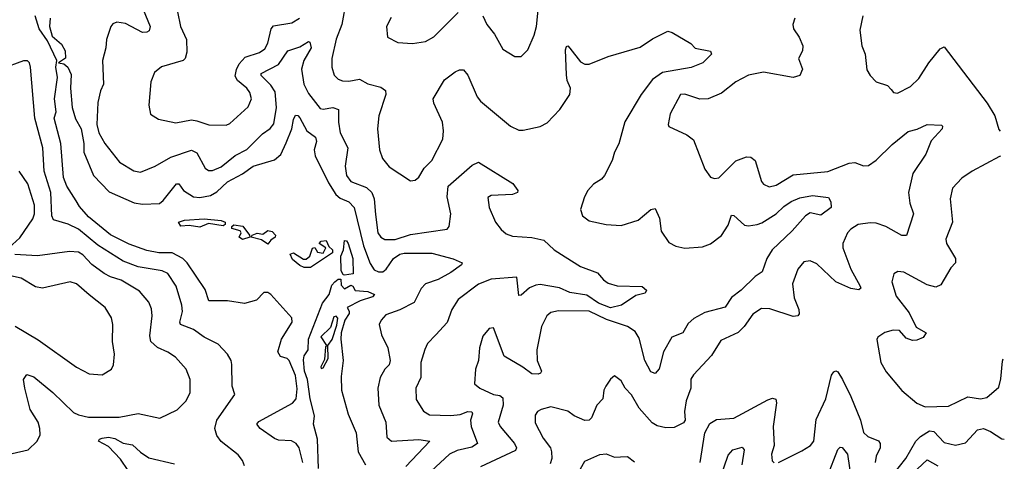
# Model space of a CAD drawing. Extents: x 2056909 to 2160450, y 827444 to 1016825.
# Tile 293 of 501: x 2140058 to 2144687, y 916511 to 918588. Entities that reach past the tile are written whole.
import ezdxf

# ---------------------------------------------------------------- set-up
doc = ezdxf.new("R2010")
doc.units = 0

msp = doc.modelspace()

# ---------------------------------------------------------------- linework, layer by layer
at = {"layer": '0CON10XD'}
for points in [[(2141592.9, 918677.1), (2141572.8, 918565), (2141545.6, 918495.6), (2141524.6, 918405), (2141525.4, 918365), (2141536.8, 918326.8), (2141555, 918307.8), (2141575, 918300.5), (2141605, 918298.2), (2141655, 918308.5), (2141695, 918285.3), (2141755, 918270.4), (2141778.1, 918255), (2141779.5, 918235), (2141746.9, 918135), (2141740, 918075), (2141748.9, 917975), (2141763.3, 917935), (2141794.5, 917895), (2141895, 917830), (2141917.3, 917832.7), (2141935, 917846.7), (2141960.2, 917889.8), (2141995, 917925.8), (2142046.7, 918025), (2142051.1, 918065), (2142045.5, 918105), (2142004.2, 918195), (2142001.4, 918215), (2142055.4, 918304.6), (2142105, 918341.9), (2142125, 918352.2), (2142145, 918351.4), (2142164.1, 918325.9), (2142208.5, 918225), (2142225, 918204.4), (2142365, 918086.2), (2142405, 918068), (2142425, 918067.5), (2142505.4, 918084.6), (2142537.9, 918102.1), (2142597.8, 918165), (2142643.6, 918235), (2142647.1, 918265), (2142631.7, 918301.7), (2142628, 918328), (2142623.6, 918445), (2142628.3, 918461.7), (2142635, 918464), (2142645, 918454.2), (2142695, 918390), (2142715, 918378.5), (2142735, 918377.9), (2142825, 918414.5), (2142975, 918458.5), (2143033.1, 918496.9), (2143105, 918533.3), (2143125, 918528), (2143212.5, 918475), (2143234, 918454), (2143305, 918440), (2143310, 918425), (2143270, 918385), (2143215, 918363.1), (2143080.7, 918339.3), (2143033, 918307), (2142978.9, 918235), (2142902.2, 918107.8), (2142875, 918004.2), (2142854.8, 917965.2), (2142844.1, 917925), (2142807.5, 917855), (2142793.1, 917836.9), (2142755, 917813.8), (2142729.7, 917785), (2142713.2, 917755), (2142694.3, 917695), (2142704.2, 917665), (2142735, 917641.4), (2142815, 917624.4), (2142885, 917620), (2142965, 917644.4), (2143025, 917695.6), (2143045, 917700), (2143065.6, 917655), (2143073, 917593), (2143109.7, 917539.7), (2143142.7, 917522.7), (2143185, 917513.3), (2143268.8, 917518.8), (2143305, 917532.9), (2143357.8, 917572.2), (2143388.1, 917621.9), (2143405, 917668), (2143415, 917667.1), (2143465, 917620.9), (2143485, 917617.9), (2143525, 917624.7), (2143547.6, 917632.4), (2143615, 917674.7), (2143650.5, 917709.5), (2143685, 917732.8), (2143725, 917750), (2143785, 917761.2), (2143861.2, 917751.2), (2143871.7, 917731.7), (2143872.7, 917705), (2143825, 917668.6), (2143775, 917679.1), (2143752.2, 917665), (2143689.6, 917595), (2143595.4, 917505), (2143570.4, 917465), (2143548.3, 917401.7), (2143515, 917380), (2143450, 917315), (2143405, 917281.5), (2143374.8, 917235.2), (2143278.9, 917211.1), (2143227.2, 917182.8), (2143201.1, 917158.9), (2143175.7, 917115), (2143124.5, 917095), (2143084.7, 917025), (2143065, 916946), (2143045, 916924.2), (2143025, 916931.9), (2142997.2, 916985), (2142970.7, 917090.7), (2142951.5, 917121.5), (2142915, 917145.3), (2142817.4, 917177.4), (2142735, 917217.3), (2142591.1, 917218.9), (2142555, 917210), (2142535.6, 917195), (2142511.5, 917145), (2142488.5, 917035), (2142490, 916985), (2142511.4, 916935), (2142506.2, 916925), (2142495, 916921.5), (2142465, 916922.9), (2142424.1, 916954.1), (2142335.9, 917005.9), (2142285, 917138.8), (2142265, 917136.2), (2142235, 917100), (2142219.4, 917045), (2142215.6, 916985), (2142200, 916945), (2142196, 916875), (2142221.2, 916855), (2142285, 916825.4), (2142315, 916820), (2142329, 916809), (2142331.1, 916775), (2142307.1, 916695), (2142317.3, 916675), (2142384.6, 916595), (2142393.5, 916575), (2142388.8, 916561.2), (2142224.2, 916485)], [(2142235.7, 918605), (2142254.3, 918565), (2142289.4, 918519.4), (2142328.9, 918448.9), (2142385, 918413.8), (2142415, 918414), (2142447.5, 918445), (2142476.5, 918515), (2142486.8, 918555), (2142500.7, 918680.7)], [(2140638, 918635), (2140671.1, 918555), (2140665.8, 918535), (2140655, 918528.5), (2140635, 918527.5), (2140555, 918569.2), (2140515, 918576.2), (2140495, 918567.8), (2140485.6, 918555), (2140465.4, 918495), (2140462.7, 918455), (2140446.4, 918395), (2140452.2, 918285), (2140437.7, 918252.3), (2140425, 918197.5), (2140420.2, 918095), (2140430.3, 918055), (2140458.8, 918005), (2140527.2, 917917.2), (2140595, 917877.5), (2140625, 917871.2), (2140695, 917898.1), (2140768.8, 917941.2), (2140865, 917974.7), (2140891.3, 917961.3), (2140929.5, 917889.5), (2140945, 917878.2), (2140965, 917878.2), (2141005, 917895.9), (2141071.4, 917948.6), (2141125, 917977.8), (2141199.6, 918050.4), (2141235, 918076.1), (2141252.5, 918097.5), (2141265.2, 918175), (2141258.7, 918248.7), (2141239.2, 918279.2), (2141193.8, 918325), (2141192.7, 918335), (2141275, 918376.4), (2141319.1, 918440.9), (2141375, 918460), (2141415, 918485.5), (2141422.2, 918482.2), (2141427.7, 918455), (2141394.4, 918395.6), (2141382, 918355), (2141393.9, 918283.9), (2141415, 918240), (2141470.5, 918170.5), (2141485, 918167.1), (2141530, 918175), (2141557.1, 918165), (2141557.3, 918105), (2141565.2, 918055.2), (2141600.7, 917985), (2141588.6, 917898.6), (2141594.7, 917855), (2141615, 917827.1), (2141687.7, 917797.7), (2141713.2, 917775), (2141724.7, 917745), (2141731.3, 917671.3)], [(2140799.4, 918625), (2140814.5, 918555), (2140842.7, 918495), (2140844.3, 918435), (2140835.8, 918405), (2140826, 918395), (2140724.5, 918365.5), (2140690.9, 918339.1), (2140674.4, 918295), (2140664.4, 918185), (2140673.4, 918143.4), (2140709.7, 918119.7), (2140792.2, 918102.2), (2140865, 918116.1), (2140891.2, 918111.2), (2140946.4, 918093.6), (2141027.9, 918092.1), (2141045, 918099.2), (2141131.7, 918178.3), (2141147.8, 918215), (2141140.4, 918245), (2141126.2, 918265), (2141081.5, 918301.5), (2141071.6, 918321.6), (2141077.1, 918352.9), (2141089.9, 918380.1), (2141118.5, 918411.5), (2141185, 918433.2), (2141209.7, 918450.3), (2141225, 918477.1), (2141240.7, 918545), (2141251.4, 918558.6), (2141337.8, 918572.2), (2141372.9, 918595)], [(2141805, 918598), (2141781.9, 918555), (2141786.7, 918505), (2141835, 918480), (2141905, 918475.7), (2141965, 918484.3), (2142005, 918507.1), (2142119.4, 918620.6)], [(2141388.8, 916505), (2141371.8, 916575), (2141358.2, 916595), (2141335, 916607.8), (2141275, 916610.7), (2141255, 916617.5), (2141187.8, 916665), (2141173.1, 916685), (2141182.1, 916697.9), (2141340.6, 916785), (2141356.9, 916805), (2141362.3, 916852.3), (2141354.3, 916915), (2141325.2, 916985), (2141315, 916994.6), (2141283.4, 917003.4), (2141271.8, 917025), (2141288, 917085), (2141338.6, 917165), (2141338, 917185), (2141238.6, 917295), (2141225, 917304.4), (2141205, 917305.5), (2141171.8, 917268.2), (2141115, 917252.8), (2141035, 917266.2), (2140946.7, 917265), (2140929.2, 917319.2), (2140844.6, 917444.6), (2140825, 917464.8), (2140775, 917490.8), (2140711.2, 917491.2), (2140655, 917502.7), (2140572.6, 917532.6), (2140485, 917576.1), (2140380.9, 917660.9), (2140338.4, 917708.4), (2140322.9, 917735), (2140279.8, 917805), (2140264.1, 917845.9), (2140251.5, 918005), (2140220.5, 918125), (2140229.2, 918155), (2140220.8, 918215), (2140236.2, 918315), (2140227.9, 918365), (2140232.9, 918395), (2140188.8, 918488.8), (2140149.5, 918545), (2140130.9, 918605)], [(2140200.6, 918595), (2140198.2, 918555), (2140210.4, 918510.4), (2140255, 918472.9), (2140271.7, 918441.7), (2140272.9, 918407.1), (2140240, 918385), (2140265, 918379.4), (2140283.6, 918363.6), (2140299.4, 918329.4), (2140297.4, 918265), (2140304.2, 918174.2), (2140320.8, 918120.8), (2140347, 918075), (2140360, 918005), (2140360, 917965), (2140404.5, 917855), (2140478.4, 917778.4), (2140596.2, 917726.2), (2140635, 917720.2), (2140715, 917723.3), (2140733, 917737), (2140795.5, 917815.5), (2140805.8, 917815), (2140827.5, 917785), (2140875, 917754.7), (2140905, 917750.8), (2140955, 917760.2), (2140985, 917778.3), (2141035.3, 917825), (2141105, 917862.5), (2141155, 917899), (2141255, 917928.5), (2141285.7, 917954.3), (2141311, 918009), (2141338, 918075), (2141345, 918118.8), (2141355, 918137.8), (2141365, 918137.3), (2141375, 918125.5), (2141407.3, 918065), (2141447.9, 918035), (2141453.5, 918015), (2141442.7, 917975), (2141447.1, 917947.1), (2141509.8, 917819.8), (2141544.9, 917764.9), (2141565, 917747.6), (2141605, 917730.8), (2141630.5, 917705), (2141674.3, 917524.3), (2141705, 917440.8), (2141725, 917411.1), (2141745, 917401.5), (2141765, 917402.2), (2141780.5, 917415), (2141815.3, 917465), (2141844.5, 917485), (2141865, 917489.1), (2141995, 917489.2), (2142095, 917463.8), (2142138, 917445), (2142135.7, 917435), (2142085, 917398.1), (2142024.5, 917365.5), (2141966.1, 917346.1), (2141945, 917324.3), (2141911.9, 917258.1), (2141845, 917223.4), (2141779.6, 917200.4), (2141756.7, 917175), (2141748.2, 917155), (2141759.6, 917105), (2141788.2, 917045), (2141799.2, 916985), (2141795.5, 916965), (2141774.5, 916945), (2141753.1, 916905), (2141741.5, 916855), (2141746.8, 916775), (2141779.3, 916695), (2141783.6, 916625), (2141805.4, 916605.4), (2141935, 916613.4), (2141986, 916605), (2141873, 916487)], [(2143701.4, 918595), (2143692.5, 918565), (2143695.6, 918545), (2143723.1, 918505), (2143740, 918465), (2143738.3, 918441.7), (2143719.2, 918405), (2143738.8, 918355), (2143725, 918325.6), (2143695, 918316.2), (2143555, 918341.1), (2143515, 918333.5), (2143485, 918326.7), (2143424.2, 918295.8), (2143357.9, 918242.1), (2143295, 918215.5), (2143255, 918213.3), (2143185, 918237.1), (2143165, 918236), (2143116.7, 918145), (2143106.7, 918095), (2143110, 918085), (2143195, 918046), (2143225, 918023.3), (2143278.6, 917885), (2143305, 917846.7), (2143325, 917841.2), (2143345, 917844), (2143425, 917923.1), (2143475, 917942.2), (2143495, 917941.4), (2143515, 917925.8), (2143545, 917826.7), (2143555, 917814.2), (2143580.9, 917800.9), (2143615, 917810), (2143695, 917857.8), (2143856.6, 917873.4), (2143957.9, 917912.1), (2143985, 917915.5), (2144025, 917901.1), (2144047.8, 917902.2), (2144085, 917926.5), (2144159.2, 918000.8), (2144235, 918062.5), (2144277.4, 918072.6), (2144325, 918094.4), (2144391.7, 918091.7), (2144396.2, 918086.2), (2144395, 918073.8), (2144342.5, 918017.5), (2144317.9, 917955), (2144256.4, 917865), (2144236.9, 917775), (2144242.9, 917725), (2144259.5, 917675), (2144226.5, 917573.5), (2144205, 917572.2), (2144129.2, 917615), (2144085, 917630.6), (2144056.9, 917633.1), (2144000, 917625), (2143965, 917602.5), (2143950.5, 917585), (2143928.2, 917535), (2143928.2, 917515), (2143964.7, 917414.7), (2144010, 917335), (2144012.5, 917325), (2144003.1, 917316.9), (2143965, 917323.4), (2143895.6, 917355.6), (2143805, 917440), (2143773.7, 917453.7), (2143745, 917448.5), (2143715.5, 917415), (2143690.4, 917345), (2143699.7, 917279.7), (2143721.2, 917225), (2143722.2, 917205), (2143715.7, 917195), (2143695, 917191.8), (2143585, 917227.9), (2143545, 917229.1), (2143505, 917203.3), (2143464.6, 917145), (2143435, 917117.1), (2143355, 917079.4), (2143311.1, 917008.9), (2143225, 916918), (2143212.8, 916897.2), (2143212.9, 916855), (2143191.1, 916795), (2143183.3, 916745), (2143186.5, 916705), (2143178, 916692), (2143135, 916669.5), (2143095, 916668.8), (2143055, 916677.7), (2143031.8, 916691.8), (2142970.6, 916760.6), (2142935, 916822.9), (2142904, 916855), (2142885, 916890), (2142855, 916912.5), (2142835, 916896.7), (2142814.3, 916865), (2142804.4, 916845), (2142799.2, 916805), (2142770.6, 916775), (2142745.5, 916715), (2142735, 916704.4), (2142715, 916702.2), (2142665, 916725.6), (2142635, 916747.5), (2142555, 916766.5), (2142508.8, 916755), (2142492, 916745), (2142481.3, 916728.7), (2142481.4, 916691.4), (2142519.5, 916619.5), (2142553.6, 916575), (2142558.5, 916555), (2142560, 916525), (2142551.5, 916498.5)], [(2144022, 918605), (2144007.7, 918537.7), (2144017.5, 918465), (2144032.5, 918425), (2144041.2, 918351.2), (2144056.2, 918325), (2144085, 918296), (2144137.9, 918277.9), (2144155, 918258.8), (2144165.6, 918245.6), (2144185, 918241.4), (2144246.4, 918273.6), (2144285, 918311.4), (2144331.8, 918385), (2144385, 918451.2), (2144405, 918460), (2144605.7, 918195.7), (2144641.9, 918135), (2144660.7, 918070.7), (2144667.4, 918063.7)], [(2141055.6, 916965.6), (2141052, 916985), (2141034.3, 917014.3), (2140991.7, 917061.7), (2140925, 917095.5), (2140875, 917131.2), (2140814.4, 917155), (2140810.9, 917165), (2140822.7, 917215), (2140820.8, 917245), (2140793.3, 917335), (2140754.7, 917394.7), (2140727.1, 917407.1), (2140615, 917425.7), (2140545, 917452.1), (2140425, 917526.8), (2140335, 917602.8), (2140285, 917626.7), (2140216.1, 917646.1), (2140209.6, 917665), (2140204.3, 917774.3), (2140173.5, 917875), (2140165.8, 917985), (2140128.9, 918125), (2140108.5, 918365), (2140104.2, 918384.2), (2140095, 918393.8), (2140075, 918394.2), (2139973.4, 918356.6)], [(2144669, 917945.8), (2144665, 917944.2), (2144536.2, 917875), (2144488, 917842), (2144442.9, 917795), (2144433.1, 917745), (2144443.6, 917635), (2144412.2, 917555), (2144414.5, 917535), (2144458.2, 917465), (2144458.1, 917445), (2144435, 917421.4), (2144388.9, 917341.1), (2144365, 917330), (2144325, 917341.1), (2144215, 917400), (2144186.8, 917403.2), (2144167.6, 917392.4), (2144158.5, 917355), (2144178.1, 917288.1), (2144239.4, 917209.4), (2144271.9, 917141.9), (2144320, 917115), (2144305, 917092.5), (2144275, 917080), (2144255, 917078.8), (2144225, 917090), (2144195, 917125.5), (2144165, 917127.3), (2144125, 917116.7), (2144092.5, 917095), (2144087, 917083), (2144106.2, 916975), (2144132.1, 916932.1), (2144205, 916844), (2144276.2, 916785), (2144315, 916767.8), (2144425, 916770), (2144515, 916814.4), (2144575, 916804.2), (2144605, 916810.8), (2144660.5, 916859.5), (2144670.9, 916899.1), (2144678.9, 916981.1), (2144681.9, 916992.6)], [(2141731.3, 917671.3), (2141742.2, 917585), (2141755, 917565.5), (2141775, 917553.4), (2141823.5, 917553.5), (2141895, 917578.1), (2142066.8, 917603.2), (2142077.1, 917615), (2142084.6, 917675), (2142068.2, 917755), (2142072.5, 917805), (2142185, 917904.2), (2142215, 917917.5), (2142376.6, 917816.6), (2142400, 917785), (2142397.5, 917775), (2142374.3, 917765.7), (2142275, 917760.8), (2142259.2, 917750.8), (2142264.6, 917705), (2142295.3, 917635), (2142321.3, 917601.3), (2142345, 917580.8), (2142375, 917569), (2142465, 917564.1), (2142521.4, 917551.4), (2142570.6, 917505), (2142621.8, 917471.8), (2142695, 917427.5), (2142775, 917396.7), (2142802, 917365), (2142825, 917348.9), (2142866.3, 917336.3), (2142985, 917333.1), (2143004.2, 917315), (2142998.2, 917301.8), (2142955, 917290), (2142886.7, 917245), (2142835, 917232.8), (2142778.8, 917255), (2142725, 917292.4), (2142645, 917304.8), (2142595, 917327.2), (2142505, 917341.6), (2142485, 917340), (2142453.9, 917326.1), (2142415, 917291.9), (2142405, 917291.2), (2142395, 917376.2), (2142275, 917367.7), (2142215, 917344.6), (2142118.9, 917271.1), (2142088.8, 917225), (2142067, 917163), (2142014, 917106), (2141975.8, 917065), (2141962.7, 917037.3), (2141944, 916975), (2141943.8, 916905), (2141920.5, 916855), (2141921.2, 916801.2), (2141956.3, 916746.3), (2141985, 916729.6), (2142085, 916725.7), (2142128.3, 916731.7), (2142165, 916744.6), (2142183.4, 916743.4), (2142187.1, 916735), (2142177.3, 916705), (2142180.3, 916675), (2142210.5, 916595), (2142183.2, 916576.8), (2142115, 916561.3), (2142078.8, 916545), (2141992.1, 916465)], [(2140007.5, 917515), (2140058.4, 917561.6), (2140119.4, 917650.6), (2140127.4, 917675), (2140128.1, 917715), (2140096.4, 917816.4), (2140055.3, 917875.3)], [(2140905, 917612.1), (2140855, 917620), (2140815, 917617.1), (2140804, 917635), (2140832.5, 917645), (2140925, 917651.8), (2141005, 917642.7), (2141024.2, 917635), (2141024.2, 917625), (2141015, 917618.9), (2140945, 917628.9), (2140905, 917612.1)], [(2141105, 917554.3), (2141090, 917565), (2141098.6, 917585), (2141094.4, 917594.4), (2141055.7, 917605), (2141055.6, 917615), (2141065, 917623.3), (2141106.7, 917616.7), (2141137.5, 917575), (2141140, 917565), (2141105, 917554.3)], [(2141225, 917532), (2141195, 917552.5), (2141146.7, 917565), (2141150, 917575), (2141175, 917584.5), (2141201.2, 917578.8), (2141225, 917595.5), (2141245, 917590.9), (2141260.6, 917575), (2141258.8, 917565), (2141238.8, 917551.2), (2141225, 917532)], [(2141395, 917422.2), (2141375, 917431.9), (2141340.6, 917460.6), (2141330, 917485), (2141345, 917491.9), (2141391.8, 917461.8), (2141405, 917462.1), (2141421.5, 917475), (2141435, 917512.5), (2141445, 917516.7), (2141457.8, 917495), (2141485, 917490), (2141497.5, 917515), (2141466.2, 917535), (2141474.5, 917545.5), (2141498.8, 917548.8), (2141510.9, 917520.9), (2141529.1, 917505), (2141528.5, 917491.5), (2141425, 917422.7), (2141395, 917422.2)], [(2141585, 917385.8), (2141578, 917388), (2141568.8, 917408.8), (2141568, 917475), (2141580.8, 917505), (2141585, 917549.4), (2141595, 917547.1), (2141602.8, 917535), (2141623.8, 917465), (2141625, 917393.1), (2141585, 917385.8)], [(2140021.7, 916548.3), (2140097.5, 916565), (2140140, 916605), (2140153.6, 916635), (2140152.5, 916665), (2140144.7, 916695), (2140107.8, 916755), (2140082.4, 916855), (2140075.6, 916895), (2140090.6, 916919.4), (2140125, 916907.5), (2140213.3, 916835), (2140311.1, 916741.1), (2140335, 916728.9), (2140381.1, 916718.9), (2140525, 916718.2), (2140615, 916735.5), (2140716.2, 916713.8), (2140797.6, 916752.4), (2140840, 916795), (2140858.6, 916835), (2140859.4, 916895), (2140840, 916945), (2140790.5, 917000.5), (2140754.1, 917024.1), (2140705, 917045.4), (2140674.1, 917074.1), (2140669.3, 917100.7), (2140680, 917195), (2140677.3, 917227.3), (2140665, 917258.6), (2140621.3, 917311.3), (2140535, 917363.1), (2140485, 917377.9), (2140455, 917394.1), (2140396.2, 917436.2), (2140355, 917482.3), (2140335, 917494.7), (2140291.7, 917498.3), (2140142.2, 917477.8), (2140035, 917483.1)], [(2140036.7, 917146.7), (2140145, 917082.7), (2140325, 916954.4), (2140385, 916922.9), (2140445, 916918), (2140490, 916945), (2140498.8, 916965), (2140504.2, 917015), (2140494.2, 917075), (2140495.6, 917155), (2140490, 917185), (2140460, 917235), (2140385, 917293.3), (2140325, 917345.5), (2140295, 917355.5), (2140165, 917324.6), (2140131.9, 917331.9), (2140065, 917372.5), (2140015, 917382.5)], [(2141463.2, 916476.8), (2141458.1, 916615), (2141438.6, 916685), (2141443.8, 916725), (2141422.9, 916805), (2141411.4, 916895), (2141396.5, 916935), (2141391.9, 916988.1), (2141395, 917006.2), (2141413.3, 917035), (2141416, 917085), (2141481.4, 917255), (2141512.5, 917295), (2141525, 917340), (2141540, 917355), (2141555, 917366.7), (2141567.5, 917367.5), (2141569.5, 917339.5), (2141585, 917322.5), (2141615, 917340), (2141624.6, 917334.6), (2141635, 917313.8), (2141695, 917308.8), (2141725.8, 917295), (2141715.8, 917285), (2141658, 917265), (2141597.5, 917235), (2141607.5, 917217.5), (2141606.7, 917206.7), (2141585.8, 917174.2), (2141569.2, 917115), (2141568.1, 917085), (2141578, 916985), (2141569.7, 916910.3), (2141571.5, 916845), (2141602.8, 916732.8), (2141639.5, 916645), (2141649.3, 916555), (2141682.9, 916495)], [(2141475, 916946.7), (2141485, 916950), (2141508.5, 916995), (2141505.8, 917055), (2141526.3, 917083.7), (2141549.1, 917150.9), (2141553.9, 917183.9), (2141545, 917193.8), (2141535, 917190.8), (2141519.2, 917140.8), (2141473.6, 917096.4), (2141500, 917055), (2141495, 917050), (2141490.2, 916989.8), (2141472.9, 916955), (2141475, 916946.7)], [(2141115, 916490), (2141106, 916515), (2141085, 916541.2), (2141005, 916604.2), (2140985, 916632.5), (2140975.8, 916665), (2140985.3, 916705), (2141068.6, 916825), (2141057.5, 916865), (2141055.6, 916965.6)], [(2143625, 916505.8), (2143735, 916560.9), (2143775.3, 916584.7), (2143791.2, 916605), (2143803.1, 916706.9), (2143848.6, 916805), (2143874.7, 916915.3), (2143885, 916932.5), (2143895, 916936.9), (2143905, 916932), (2143926.2, 916896.2), (2143964.7, 916815), (2144011.2, 916705), (2144025, 916647.1), (2144045, 916627.7), (2144095, 916607.1), (2144102.9, 916595), (2144103.2, 916575), (2144084.6, 916535), (2144079.5, 916505)], [(2143257.5, 916505), (2143279.6, 916645), (2143301.9, 916688.1), (2143333.1, 916706.9), (2143415, 916713.8), (2143575, 916800.7), (2143597.6, 916807.6), (2143613.3, 916803.3), (2143615.4, 916785.4), (2143600.3, 916675), (2143605.6, 916585), (2143593.1, 916545), (2143595, 916513.3), (2143605, 916504)], [(2144165, 916448.9), (2144224.1, 916525), (2144271.2, 916605), (2144292.4, 916627.6), (2144335, 916654.7), (2144355, 916651.5), (2144405, 916599.3), (2144457.4, 916587.4), (2144505, 916598.5), (2144560.8, 916659.2), (2144588.8, 916665), (2144621.9, 916651.9), (2144675, 916616.5), (2144687, 916615.9)], [(2140567.6, 916467.6), (2140531.7, 916521.7), (2140475, 916580), (2140428, 916605), (2140432.9, 916615), (2140445, 916620.4), (2140475.4, 916624.6), (2140505, 916619), (2140545, 916596.3), (2140588.8, 916588.8), (2140625, 916553.9), (2140665, 916527.1), (2140785, 916498.5)], [(2142694, 916475), (2142715, 916511.2), (2142785, 916543.8), (2142815, 916546.2), (2142855, 916530), (2142882, 916532), (2142915, 916534.4), (2142947.9, 916507.9)], [(2143352.7, 916435), (2143389.4, 916540.6), (2143410.8, 916565), (2143455, 916576.9), (2143464.4, 916565), (2143452.2, 916495)], [(2143855, 916440.8), (2143905, 916566.2), (2143915, 916578), (2143925, 916575.8), (2143949.3, 916545), (2143970.7, 916405)], [(2144255, 916453), (2144325, 916518.2), (2144375, 916490.3)]]:
    msp.add_lwpolyline(points, dxfattribs=at)

doc.saveas('drawing.dxf')
